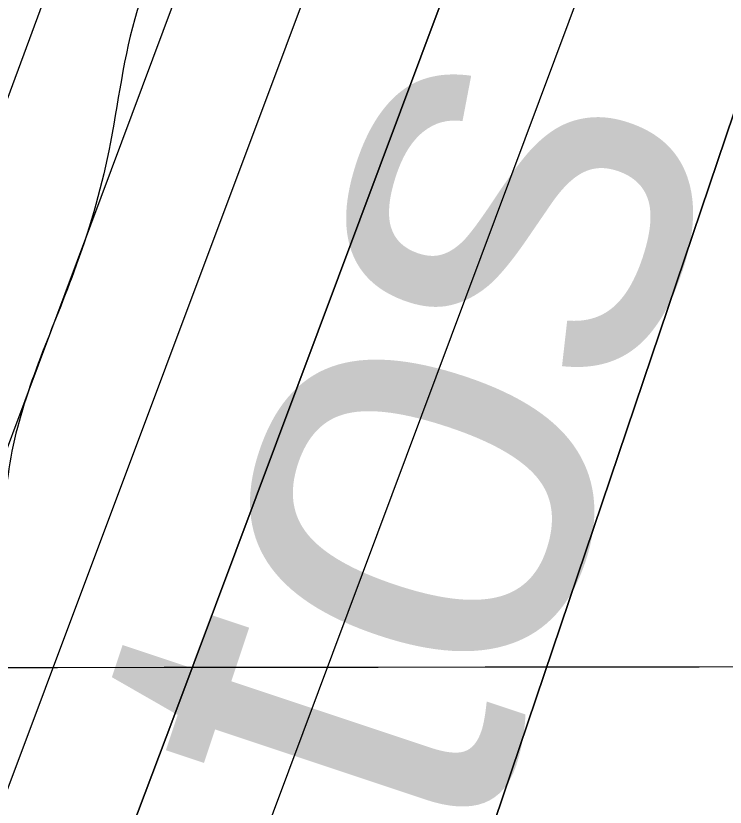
# Model space of a CAD drawing. Extents: x 3297716 to 3335574, y 688621 to 713991.
# Drawn here: x 3320944.8 to 3321080.9, y 697019.6 to 697171.5 of the extents above; entities that cross this region are included whole.
import ezdxf

# ---------------------------------------------------------------- set-up
doc = ezdxf.new("R2010")
doc.units = 0
for name, color, linetype in [('V-GRID-MAJR', 7, 'Continuous'), ('V-RIVR-EDGE', 7, 'Continuous'), ('V-RIVR-IDEN', 7, 'Continuous'), ('V-TOPO-DPTH', 7, 'Continuous'), ('V-TOPO-MINR', 7, 'Continuous'), ('V-TOPO-WATR', 7, 'Continuous')]:
    doc.layers.add(name, color=color, linetype=linetype)

msp = doc.modelspace()

# ---------------------------------------------------------------- linework, layer by layer
at = {"layer": 'V-GRID-MAJR'}
msp.add_spline([(3301847.299, 697030.213), (3307100.789, 697033.652), (3312354.279, 697037.855), (3317607.768, 697042.821), (3322861.257, 697048.552), (3328114.745, 697055.047), (3333368.231, 697062.306), (3333368.232, 697062.306)], degree=3, dxfattribs=at)
at = {"layer": 'V-RIVR-EDGE'}
msp.add_spline([(3321618.4522421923, 701061.3049813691), (3321639.17263493, 701040.9176666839), (3321661.918898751, 701020.5517030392), (3321674.321572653, 701007.6720291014), (3321694.1633911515, 700986.0697951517), (3321717.718120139, 700957.412151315), (3321720.6092418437, 700953.2601618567), (3321724.7479076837, 700950.7630237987), (3321726.817240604, 700949.5144547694), (3321730.1248936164, 700946.1904034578), (3321742.9266756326, 700927.0924818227), (3321753.65092558, 700905.9272770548), (3321756.1080927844, 700893.901163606), (3321759.8148539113, 700884.3588645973), (3321768.062463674, 700867.3446243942), (3321776.731729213, 700853.2307299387), (3321786.6403397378, 700837.4558347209), (3321794.491916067, 700827.9032867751), (3321804.4128253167, 700817.1021698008), (3321812.685032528, 700810.0354860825), (3321821.8015761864, 700809.183975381), (3321830.0850572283, 700806.6765883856), (3321833.393735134, 700803.7670185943), (3321835.868325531, 700798.7870909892), (3321840.8277552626, 700792.9720509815), (3321849.518543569, 700787.5622684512), (3321851.996208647, 700783.8257854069), (3321866.456941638, 700765.138245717), (3321875.5406886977, 700751.0233263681), (3321880.0753879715, 700741.0644960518), (3321885.0112451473, 700725.7163810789), (3321889.549019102, 700717.0009953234), (3321895.7498436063, 700710.3539175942), (3321901.9393942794, 700699.1475431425), (3321908.1207458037, 700684.6253165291), (3321912.215341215, 700664.3054731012), (3321919.1610874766, 700623.6688609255), (3321922.0009644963, 700598.7927954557), (3321922.331404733, 700564.8042859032), (3321921.800085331, 700517.554417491), (3321919.275275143, 700502.2247506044), (3321912.9934840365, 700476.1277882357), (3321905.8407092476, 700433.0391333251), (3321899.491275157, 700379.5863906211), (3321893.6106419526, 700348.1001435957), (3321887.3145023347, 700316.2004399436), (3321880.2006735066, 700288.8620828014), (3321874.738621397, 700259.0327369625), (3321869.250946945, 700218.8413531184), (3321863.7284261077, 700164.5575975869), (3321860.769661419, 700141.3538067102), (3321859.507768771, 700133.896214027), (3321857.3759173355, 700109.8614103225), (3321857.718656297, 700080.8466790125), (3321854.2982649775, 700038.5777630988), (3321847.954980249, 699987.6119095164), (3321847.8309681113, 699937.4596455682), (3321848.601512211, 699913.832149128), (3321849.3300356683, 699873.210910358), (3321853.78376834, 699830.508039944), (3321854.9595699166, 699803.1491849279), (3321853.2616729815, 699786.9885052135), (3321851.5432781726, 699762.5381950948), (3321847.3615667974, 699747.6271093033), (3321844.4509721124, 699743.9039498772), (3321843.1696064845, 699728.5712083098), (3321839.4136504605, 699718.2183943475), (3321831.1004475, 699708.705817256), (3321827.3629395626, 699705.8136706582), (3321826.9382091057, 699701.6698803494), (3321826.902337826, 699687.1630271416), (3321823.1515062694, 699678.88262078), (3321813.59793343, 699670.6165629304), (3321798.661225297, 699664.4362363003), (3321785.762078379, 699644.1584135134), (3321779.930640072, 699632.567279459), (3321773.214894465, 699598.5961930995), (3321768.0976311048, 699540.5810789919), (3321765.1450157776, 699519.8641772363), (3321762.591508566, 699492.9290277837), (3321757.532664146, 699458.5393603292), (3321751.2682962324, 699439.4885838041), (3321741.261295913, 699415.4732530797), (3321732.082233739, 699391.0413910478), (3321722.0783081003, 699368.269504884), (3321716.2417453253, 699354.6059632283), (3321712.4622167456, 699334.7200743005), (3321711.1654777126, 699313.1701099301), (3321708.155468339, 699269.2422430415), (3321710.2022535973, 699258.8750805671), (3321713.0841512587, 699250.992757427), (3321718.8612702, 699240.6163709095), (3321727.543859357, 699231.890736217), (3321733.7487834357, 699226.901584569), (3321735.803767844, 699219.8502742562), (3321729.5035286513, 699186.2926445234), (3321720.3183171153, 699159.3738933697), (3321709.0658224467, 699134.5326742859), (3321700.3145654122, 699115.4880471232), (3321685.3563345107, 699100.6036085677), (3321679.123738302, 699094.4017591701), (3321674.9614999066, 699087.3658222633), (3321674.537794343, 699083.636513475), (3321670.343784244, 699063.7516494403), (3321660.3173109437, 699031.8611698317), (3321651.1659208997, 699018.6203088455), (3321638.2770229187, 699002.4873012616), (3321632.022903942, 698987.5813399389), (3321625.7575111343, 698968.1160818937), (3321619.4613715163, 698936.2163782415), (3321615.6613450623, 698908.0408589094), (3321607.290748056, 698875.3173166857), (3321593.4898706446, 698825.6133557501), (3321583.492094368, 698805.328358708), (3321580.1434456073, 698792.0731492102), (3321580.107574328, 698777.5662960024), (3321580.084001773, 698768.0332210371), (3321572.159657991, 698748.1575810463), (3321567.940025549, 698717.9106790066), (3321559.101652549, 698663.6351226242), (3321555.74480464, 698647.0640609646), (3321554.0653557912, 698638.3640486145), (3321550.7331053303, 698631.7405434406), (3321551.527221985, 698617.6461219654), (3321548.586905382, 698601.9029984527), (3321548.1334779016, 698586.1537255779), (3321543.967139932, 698577.4598625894), (3321538.1367265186, 698566.2832100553), (3321534.369496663, 698551.3710993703), (3321535.173862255, 698541.4214930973), (3321533.4944134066, 698532.7214807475), (3321521.398607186, 698502.0795701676), (3321503.4498398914, 698451.142413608), (3321490.528145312, 698421.7459973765), (3321481.3788050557, 698409.334099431), (3321476.806184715, 698403.9571134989), (3321474.297772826, 698395.2591509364), (3321466.785860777, 698374.5535230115), (3321458.4480603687, 698355.0933894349), (3321454.275573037, 698343.9126373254), (3321453.020854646, 698339.356415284), (3321455.9150510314, 698336.4478703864), (3321456.735814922, 698333.1299684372), (3321454.654183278, 698329.4047592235), (3321448.832993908, 698321.9584403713), (3321440.108384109, 698313.6903327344), (3321430.976467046, 698308.3246206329), (3321420.597005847, 698301.3040571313), (3321418.0978180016, 698296.3364282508), (3321412.679836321, 698284.3297877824), (3321407.275178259, 698277.7114070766), (3321395.6071771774, 698252.4567313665), (3321375.1633216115, 698198.2098720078), (3321359.314634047, 698158.4585920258), (3321345.971283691, 698126.1618300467), (3321337.187230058, 698093.8537942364), (3321334.248963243, 698078.9396337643), (3321334.2274404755, 698070.2355218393), (3321336.687682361, 698059.452852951), (3321328.7448904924, 698032.1165455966), (3321314.5633530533, 697996.0914997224), (3321306.620561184, 697968.7551923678), (3321301.206679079, 697958.4064779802), (3321293.3141070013, 697951.3797651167), (3321284.1524680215, 697933.9940889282), (3321274.5732728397, 697915.3659930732), (3321271.2307734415, 697904.5976726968), (3321272.447570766, 697893.8180784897), (3321272.4178488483, 697881.798114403), (3321266.566937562, 697862.3318314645), (3321256.9498213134, 697828.3679193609), (3321254.436284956, 697817.597549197), (3321249.8534156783, 697808.0757480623), (3321241.513565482, 697787.7866514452), (3321233.60562, 697774.5427157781), (3321226.5286873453, 697762.1256933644), (3321220.2704687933, 697745.5618059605), (3321216.096956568, 697733.9665723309), (3321215.666076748, 697727.3358929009), (3321217.734384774, 697725.6728423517), (3321219.801667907, 697723.595310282), (3321219.3748876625, 697718.622556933), (3321208.117268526, 697691.708930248), (3321197.6968115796, 697668.1091059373), (3321194.790316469, 697666.0438725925), (3321191.0599827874, 697666.0530966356), (3321191.4508917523, 697656.5189967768), (3321188.9517039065, 697651.5513678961), (3321185.6297023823, 697649.0726779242), (3321180.2383679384, 697647.8425569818), (3321181.037609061, 697635.8205431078), (3321179.3673842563, 697630.8508644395), (3321174.795788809, 697625.8883600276), (3321172.2925013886, 697619.2628050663), (3321170.2026705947, 697612.221743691), (3321164.334336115, 697585.7092749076), (3321162.6548872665, 697577.0092625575), (3321158.921478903, 697575.7750420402), (3321154.349883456, 697570.812537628), (3321148.5143455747, 697557.5634774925), (3321144.7665886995, 697550.5265156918), (3321143.9099535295, 697539.3375644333), (3321140.5848773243, 697535.6154299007), (3321134.766762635, 697529.4125556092), (3321132.684106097, 697525.2728648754), (3321128.500344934, 697509.5328160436), (3321122.641234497, 697486.750680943), (3321103.063238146, 697447.4231065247), (3321100.976482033, 697441.6254897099), (3321100.954959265, 697432.921377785), (3321091.792295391, 697415.1212200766), (3321084.304980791, 697404.3631486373), (3321071.400709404, 697382.0129182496), (3321064.341199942, 697376.6420816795), (3321056.8713085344, 697372.9301960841), (3321048.1436240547, 697363.4186438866), (3321041.0666913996, 697351.0016214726), (3321031.9019777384, 697332.3725007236), (3321023.5621275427, 697312.0834041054), (3321015.6275348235, 697288.0629489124), (3321006.425924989, 697254.5124934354), (3320994.7589488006, 697229.6722992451), (3320983.512603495, 697207.3179692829), (3320979.3585642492, 697203.5978845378), (3320975.6036331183, 697193.6595520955), (3320968.0906961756, 697172.5394426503), (3320962.635818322, 697145.6114674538), (3320955.946719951, 697122.4169006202), (3320943.8386150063, 697086.8012117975), (3320940.479717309, 697069.4011870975), (3320936.314404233, 697061.1218056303), (3320926.3361009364, 697048.7119574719), (3320920.9345175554, 697043.337021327), (3320909.642052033, 697002.3310229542), (3320899.612504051, 696969.197098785), (3320887.508498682, 696935.2393360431), (3320880.839898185, 696920.3343996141), (3320879.5769806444, 696912.4623254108), (3320883.277592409, 696900.433137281), (3320882.8487623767, 696894.6314208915), (3320876.176062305, 696878.0685583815), (3320871.5573217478, 696854.0399040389), (3320866.952929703, 696835.8139909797), (3320859.8575489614, 696815.9363012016), (3320857.348112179, 696806.8238571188), (3320853.172550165, 696794.399660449), (3320849.8321005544, 696784.460303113), (3320847.3011410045, 696766.6437471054), (3320843.128653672, 696755.4629949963), (3320836.0609450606, 696746.7763062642), (3320830.2325814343, 696736.4286167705), (3320825.6179404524, 696714.057888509), (3320819.7803527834, 696699.9798653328), (3320814.394142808, 696700.8221519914), (3320813.534432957, 696688.3897561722), (3320798.5136835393, 696648.2219448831), (3320788.5097579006, 696625.4500587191), (3320782.697792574, 696621.734073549), (3320776.443673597, 696606.8281122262), (3320773.109373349, 696599.3756440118), (3320766.0467892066, 696592.7613628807), (3320752.3207290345, 696573.3145529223), (3320739.4144078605, 696550.1353594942), (3320720.25396771, 696512.0502047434), (3320700.678021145, 696473.551593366), (3320668.584612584, 696401.5107256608), (3320646.4941047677, 696351.8272625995), (3320619.8176529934, 696291.3785538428), (3320606.9010828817, 696264.0545452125), (3320587.7180950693, 696216.8507970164), (3320576.879057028, 696191.5940715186), (3320559.7879497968, 696152.2603477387), (3320552.6823201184, 696128.2378427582), (3320546.4107779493, 696106.2856955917), (3320536.389429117, 696076.4676235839), (3320526.7671884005, 696040.431303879), (3320506.7326898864, 695984.1110120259), (3320462.4666080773, 695850.3421197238), (3320450.3369803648, 695806.0223189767), (3320441.9930305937, 695784.0752962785), (3320420.2370625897, 695702.0612497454), (3320413.9460474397, 695672.2339536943), (3320409.3068090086, 695639.9156689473), (3320408.024418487, 695624.1684458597), (3320406.742027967, 695608.4212227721), (3320408.365107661, 695594.3247515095), (3320410.8263744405, 695583.9565641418), (3320416.184912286, 695571.9232764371), (3320421.976379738, 695567.3496312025), (3320430.255761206, 695563.1843181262), (3320436.8751668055, 695558.1941415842), (3320439.762188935, 695552.3842260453), (3320445.9486649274, 695539.934407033), (3320448.8233883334, 695529.1507132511), (3320449.616480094, 695514.6418102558), (3320448.3545874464, 695507.1842175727), (3320445.848225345, 695499.3152180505), (3320439.6094797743, 695490.6264795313), (3320432.9480535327, 695478.6229137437), (3320425.0370333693, 695464.1355335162), (3320423.355534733, 695454.6065581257), (3320416.6848844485, 695438.8726586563), (3320407.9428514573, 695423.5583651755), (3320400.051304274, 695416.9461338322), (3320392.1638566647, 695411.9918285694), (3320377.6406051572, 695405.3959955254), (3320369.772630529, 695408.3168391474), (3320357.757790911, 695410.4189686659), (3320346.568839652, 695411.2756038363), (3320320.428831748, 695400.1491710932), (3320298.013008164, 695386.526625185), (3320248.9965749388, 695343.1270030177), (3320201.6278188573, 695295.5784660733), (3320188.341862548, 695286.4926692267), (3320177.9695756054, 695282.373476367), (3320168.429326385, 695279.4956782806), (3320163.444274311, 695274.9486802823), (3320158.0160436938, 695258.7972246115), (3320150.4795341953, 695228.1440402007), (3320140.066251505, 695207.4455865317), (3320125.4774068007, 695174.3229361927), (3320115.053875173, 695149.4796673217), (3320110.044225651, 695134.9851128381), (3320108.3729759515, 695129.6009526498), (3320108.3637519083, 695125.8706189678), (3320112.483969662, 695115.9128135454), (3320113.708966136, 695108.4490715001), (3320113.280136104, 695102.6473551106), (3320106.62075965, 695091.4727523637), (3320104.1225966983, 695086.9196050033), (3320100.3789393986, 695081.5405692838), (3320098.2973077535, 695077.81536007), (3320098.2901334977, 695074.9139894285), (3320104.8941656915, 695063.7065900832), (3320105.7026308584, 695055.4149098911), (3320108.1546735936, 695041.3163888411), (3320112.6862981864, 695030.1141139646), (3320122.1855516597, 695016.4126512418), (3320128.3874010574, 695010.1800550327), (3320133.7613123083, 695004.3639901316), (3320135.821421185, 694999.3850874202), (3320135.8060477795, 694993.1678646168), (3320132.4604737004, 694981.15609968), (3320110.3945633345, 694941.4201931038), (3320095.000328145, 694917.8326675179), (3320080.0420972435, 694902.9482289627), (3320068.413042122, 694893.4438510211), (3320055.948874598, 694881.4546337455), (3320033.071424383, 694848.7669628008), (3319991.8870945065, 694787.9396438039), (3319966.930062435, 694752.3557266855), (3319939.884224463, 694710.1452297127), (3319919.9112195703, 694678.6938290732), (3319900.3526961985, 694647.2414035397), (3319884.9451373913, 694618.2656181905), (3319831.213623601, 694511.8760787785), (3319802.8853951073, 694453.9183587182), (3319782.4702365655, 694411.2769819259), (3319716.295053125, 694301.1878556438), (3319680.9134645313, 694240.3461881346), (3319651.3540902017, 694187.365320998), (3319580.1600331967, 694059.0513065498), (3319556.7846677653, 694017.4617072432)], degree=3, dxfattribs=at)
at = {"layer": 'V-TOPO-DPTH'}
for points in [[(3320951.213168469, 696763.9332935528), (3321098.4120233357, 697199.8824110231), (3321112.8248173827, 697242.1721878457), (3321127.3969799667, 697284.4064717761), (3321142.208195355, 697326.5575163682), (3321157.178779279, 697368.6530680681), (3321183.4118970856, 697441.7608849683), (3321185.391758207, 697447.2586173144), (3321187.3800203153, 697452.753298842), (3321189.3808839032, 697458.2434041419), (3321191.3901484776, 697463.7304586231), (3321224.831105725, 697554.7301540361), (3321243.427153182, 697605.7647698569), (3321261.8365515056, 697656.866050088), (3321279.9659761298, 697708.0673269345), (3321297.90875162, 697759.3352681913), (3321459.6095471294, 698225.4508248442)], [(3321459.6095471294, 698225.4508248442), (3321297.90875162, 697759.3352681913), (3321279.9659761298, 697708.0673269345), (3321261.8365515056, 697656.866050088), (3321243.427153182, 697605.7647698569), (3321224.831105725, 697554.7301540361), (3321191.3901484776, 697463.7304586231), (3321189.3808839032, 697458.2434041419), (3321187.3800203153, 697452.753298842), (3321185.391758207, 697447.2586173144), (3321183.4118970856, 697441.7608849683), (3321157.178779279, 697368.6530680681), (3321142.208195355, 697326.5575163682), (3321127.3969799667, 697284.4064717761), (3321112.8248173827, 697242.1721878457), (3321098.4120233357, 697199.8824110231), (3320951.213168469, 696763.9332935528)], [(3321234.2378887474, 697890.0540392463), (3321210.685989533, 697821.9279917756), (3321186.887116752, 697753.889087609), (3321162.7177836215, 697685.9808983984), (3321138.301476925, 697618.1598524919), (3321118.317296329, 697563.1209689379), (3321103.681714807, 697522.8942756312), (3321089.011303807, 697482.680314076), (3321074.288648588, 697442.4854501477), (3321059.5311638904, 697402.3033179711), (3321045.9757805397, 697365.4682769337), (3321024.3697853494, 697306.894750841), (3321002.704195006, 697248.3433282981), (3320980.9492119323, 697189.82506108), (3320959.134633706, 697131.3288974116), (3320828.5678578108, 696782.0267797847)], [(3320588.086678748, 696072.8381201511), (3320617.9807292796, 696140.8275443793), (3320640.4281953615, 696192.5607490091), (3320662.5393457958, 696244.435381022), (3320684.1460227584, 696296.5221541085), (3320705.416384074, 696348.7503545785), (3320835.4667400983, 696672.5714152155), (3320849.178137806, 696706.9937774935), (3320862.75927972, 696741.4670300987), (3320876.1450379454, 696776.0166181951), (3320889.400540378, 696810.6170966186), (3320919.2202548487, 696889.1191532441), (3320947.2098385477, 696963.0381749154), (3320975.0953208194, 697036.9963219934), (3321002.8246509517, 697111.0131571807), (3321030.449879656, 697185.069117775), (3321123.8139168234, 697436.1623417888), (3321129.7979959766, 697452.3067890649), (3321135.759892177, 697468.4593980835), (3321141.6885139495, 697484.6242497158), (3321147.59495277, 697500.7972630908), (3321251.6392012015, 697786.604166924), (3321280.029125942, 697865.5306519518)], [(3320588.086678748, 696072.8381201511), (3320617.9807292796, 696140.8275443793), (3320640.4281953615, 696192.5607490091), (3320662.5393457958, 696244.435381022), (3320684.1460227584, 696296.5221541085), (3320705.416384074, 696348.7503545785), (3320835.4667400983, 696672.5714152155), (3320849.178137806, 696706.9937774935), (3320862.75927972, 696741.4670300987), (3320876.1450379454, 696776.0166181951), (3320889.400540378, 696810.6170966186), (3320919.2202548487, 696889.1191532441), (3320947.2098385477, 696963.0381749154), (3320975.0953208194, 697036.9963219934), (3321002.8246509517, 697111.0131571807), (3321030.449879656, 697185.069117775), (3321123.8139168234, 697436.1623417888), (3321129.7979959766, 697452.3067890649), (3321135.759892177, 697468.4593980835), (3321141.6885139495, 697484.6242497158), (3321147.59495277, 697500.7972630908), (3321251.6392012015, 697786.604166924), (3321280.029125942, 697865.5306519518)]]:
    msp.add_lwpolyline(points, dxfattribs=at)
at = {"layer": 'V-TOPO-MINR'}
for points in [[(3321373.6734125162, 698236.6804113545), (3321184.9973653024, 697680.0589094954), (3321173.266311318, 697645.8442408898), (3321161.376336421, 697611.6855127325), (3321149.247980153, 697577.6106952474), (3321136.960702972, 697543.5918182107), (3321115.4739010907, 697484.7471495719), (3321113.808013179, 697480.1935986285), (3321112.1383819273, 697475.6414232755), (3321110.463135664, 697471.0913113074), (3321108.7841460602, 697466.5425749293), (3321089.1172350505, 697413.3617826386), (3321077.581322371, 697382.2313741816), (3321066.017863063, 697351.1112221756), (3321054.4130838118, 697320.0064548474), (3321042.7807579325, 697288.9119439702), (3320858.0018931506, 696795.9750207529)], [(3321459.6095471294, 698225.4508248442), (3321297.90875162, 697759.3352681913), (3321279.9659761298, 697708.0673269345), (3321261.8365515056, 697656.866050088), (3321243.427153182, 697605.7647698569), (3321224.831105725, 697554.7301540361), (3321191.3901484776, 697463.7304586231), (3321189.3808839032, 697458.2434041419), (3321187.3800203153, 697452.753298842), (3321185.391758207, 697447.2586173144), (3321183.4118970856, 697441.7608849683), (3321157.178779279, 697368.6530680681), (3321142.208195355, 697326.5575163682), (3321127.3969799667, 697284.4064717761), (3321112.8248173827, 697242.1721878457), (3321098.4120233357, 697199.8824110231), (3320951.213168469, 696763.9332935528)], [(3321431.923753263, 698210.7834025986), (3321179.8131348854, 697516.917690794), (3321169.654340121, 697489.0794324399), (3321159.443828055, 697461.2602378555), (3321149.155740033, 697433.4696389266), (3321138.815934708, 697405.6981037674), (3320889.2763404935, 696738.3119746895), (3320888.952582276, 696737.4503380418), (3320887.6361472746, 696734.0119302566), (3320886.6343817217, 696731.4386680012), (3320857.305405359, 696656.4685206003), (3320842.307549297, 696618.1254729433), (3320827.3123287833, 696579.7813947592), (3320812.32106159, 696541.4357707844), (3320797.332429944, 696503.0891162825), (3320610.5462579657, 696025.1459611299)], [(3321325.139390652, 698205.6669170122), (3321087.4908681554, 697547.7908791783), (3321076.938413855, 697518.6754296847), (3321066.3448444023, 697489.5749969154), (3321055.689602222, 697460.4970892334), (3321044.9932448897, 697431.4341982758), (3320850.700700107, 696905.2467551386)], [(3321234.2378887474, 697890.0540392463), (3321210.685989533, 697821.9279917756), (3321186.887116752, 697753.889087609), (3321162.7177836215, 697685.9808983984), (3321138.301476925, 697618.1598524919), (3321118.317296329, 697563.1209689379), (3321103.681714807, 697522.8942756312), (3321089.011303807, 697482.680314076), (3321074.288648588, 697442.4854501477), (3321059.5311638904, 697402.3033179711), (3321045.9757805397, 697365.4682769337), (3321024.3697853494, 697306.894750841), (3321002.704195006, 697248.3433282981), (3320980.9492119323, 697189.82506108), (3320959.134633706, 697131.3288974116), (3320828.5678578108, 696782.0267797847)]]:
    msp.add_lwpolyline(points, dxfattribs=at)
at = {"layer": 'V-TOPO-WATR'}
msp.add_lwpolyline([(3321280.029125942, 697865.5306519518), (3321251.6392012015, 697786.604166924), (3321147.59495277, 697500.7972630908), (3321141.6885139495, 697484.6242497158), (3321135.759892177, 697468.4593980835), (3321129.7979959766, 697452.3067890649), (3321123.8139168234, 697436.1623417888), (3321030.449879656, 697185.069117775), (3321002.8246509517, 697111.0131571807), (3320975.0953208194, 697036.9963219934), (3320947.2098385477, 696963.0381749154), (3320919.2202548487, 696889.1191532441), (3320889.400540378, 696810.6170966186), (3320876.1450379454, 696776.0166181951), (3320862.75927972, 696741.4670300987), (3320849.178137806, 696706.9937774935), (3320835.4667400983, 696672.5714152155), (3320705.416384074, 696348.7503545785), (3320684.1460227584, 696296.5221541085), (3320662.5393457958, 696244.435381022), (3320640.4281953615, 696192.5607490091), (3320617.9807292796, 696140.8275443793), (3320588.086678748, 696072.8381201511)], dxfattribs=at)

# ---------------------------------------------------------------- texts
at = {"layer": 'V-RIVR-IDEN'}
msp.add_text(' Photos', height=82.99999999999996, rotation=71.55640957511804, dxfattribs=at).set_placement((3320961.269851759, 696792.2201105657))

doc.saveas('drawing.dxf')
